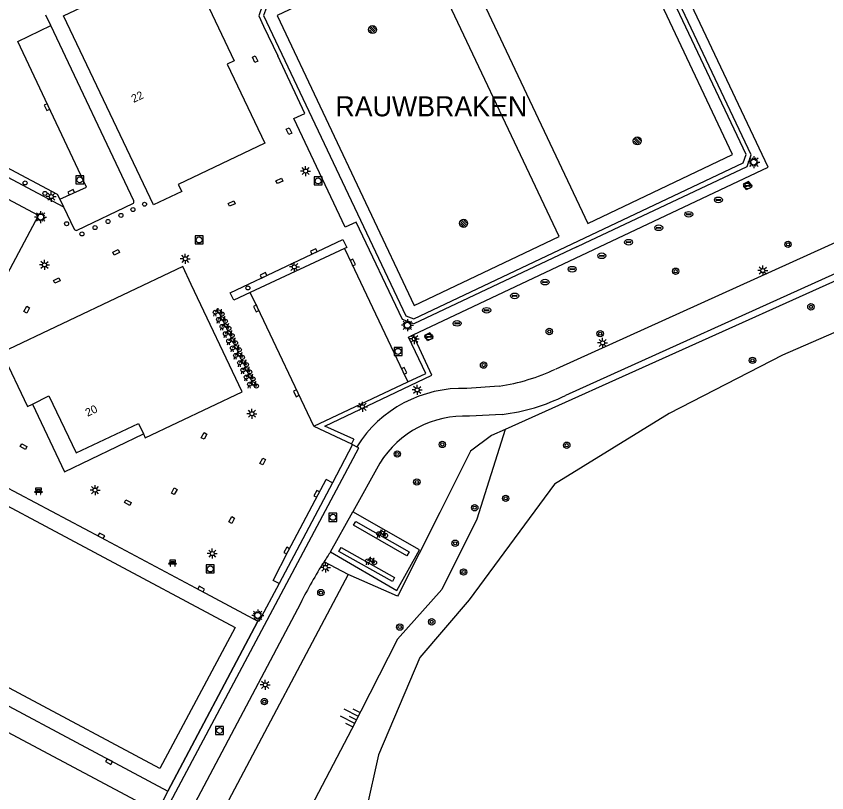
# Model space of a CAD drawing. Extents: x 136000 to 138005, y 398500 to 400500.
# Drawn here: x 137179.2 to 137280.4, y 399341.6 to 399438.6 of the extents above; entities that cross this region are included whole.
import ezdxf

# ---------------------------------------------------------------- set-up
doc = ezdxf.new("R2010")
doc.units = 0
for name, color, linetype in [('bs-afsc-ballenvanger', 7, 'Continuous'), ('bs-afsc-belijning', 7, 'Continuous'), ('bs-afsc-poort', 7, 'Continuous'), ('bs-symb-korfbalrugbypunt', 7, 'Continuous'), ('bs-symb-veldverlichting', 7, 'Continuous'), ('gg-afsc-hekwerk', 7, 'Continuous'), ('gg-anno-huisnummerreeks BGT', 7, 'Continuous'), ('gg-bbg-hoofdgebouw', 7, 'Continuous'), ('gg-bbg-luifel en loopbrug', 7, 'Continuous'), ('gg-knt-BGT kruinlijn', 7, 'Continuous'), ('gg-knt-verharding', 7, 'Continuous'), ('gg-knt-verharding nz', 7, 'Continuous'), ('gg-kntw-bovenkant insteek waterloop', 7, 'Continuous'), ('gt-anno-overige text', 7, 'Continuous'), ('gt-grn-groengrens', 7, 'Continuous'), ('gt-grn-vlakafsluiter', 7, 'Continuous'), ('gt-symb-bank', 7, 'Continuous'), ('gt-symb-boom', 7, 'Continuous'), ('gt-symb-drainageput', 7, 'Continuous'), ('gt-symb-fietsenrek', 7, 'Continuous'), ('gt-symb-kolk', 7, 'Continuous'), ('gt-symb-kolk center center', 7, 'Continuous'), ('gt-symb-lichtmast', 7, 'Continuous'), ('gt-symb-paal', 7, 'Continuous'), ('gt-symb-rioolschacht', 7, 'Continuous'), ('gt-symb-talud symbool', 7, 'Continuous'), ('gt-symb-vlaggenmast', 7, 'Continuous')]:
    doc.layers.add(name, color=color, linetype=linetype)

# ---------------------------------------------------------------- blocks, each defined once
blk = doc.blocks.new('gt0-KOLKCC')
at = {"layer": 'gt-symb-kolk center center'}
blk.add_lwpolyline([(-0.38, 0.2), (0.37, 0.2), (0.37, -0.2), (-0.38, -0.2)], close=True, dxfattribs=at)
blk = doc.blocks.new('bs0-KORFRUGBPNT')
at = {"layer": 'bs-symb-korfbalrugbypunt'}
for p, q in [((-0.34, 0.2), (0.2, -0.34)), ((-0.21, 0.35), (0.34, -0.2)), ((0.03, 0.4), (0.4, 0.03)), ((-0.4, -0.03), (-0.03, -0.4))]:
    blk.add_line(p, q, dxfattribs=at)
blk.add_circle((0, 0), 0.5, dxfattribs=at)
blk = doc.blocks.new('gt0-PAAL')
at = {"layer": 'gt-symb-paal'}
blk.add_circle((0, 0), 0.25, dxfattribs=at)
blk = doc.blocks.new('gt0-RS')
at = {"layer": 'gt-symb-rioolschacht'}
blk.add_lwpolyline([(-0.5, -0.5), (0.5, -0.5), (0.5, 0.5), (-0.5, 0.5)], close=True, dxfattribs=at)
blk.add_circle((0, 0), 0.375, dxfattribs=at)
blk = doc.blocks.new('gt0-VMAST')
at = {"layer": 'gt-symb-vlaggenmast'}
blk.add_circle((0, 0), 0.25, dxfattribs=at)
blk = doc.blocks.new('bs0-VELDV')
at = {"layer": 'bs-symb-veldverlichting'}
for p, q in [((-0.38, 0), (-0.75, 0)), ((-0.53, 0.53), (-0.27, 0.27)), ((-0.35, 0.14), (-0.52, 0.22)), ((-0.22, 0.52), (-0.14, 0.35)), ((0, 0.75), (0, 0.38)), ((0.22, 0.52), (0.14, 0.35)), ((0.27, 0.27), (0.53, 0.53)), ((0.35, 0.14), (0.52, 0.22)), ((0.38, 0), (0.75, 0)), ((-0.27, -0.27), (-0.53, -0.53)), ((-0.35, -0.14), (-0.52, -0.22)), ((-0.14, -0.35), (-0.22, -0.52)), ((0, -0.38), (0, -0.75)), ((0.14, -0.35), (0.22, -0.52)), ((0.27, -0.27), (0.53, -0.53)), ((0.35, -0.14), (0.52, -0.22))]:
    blk.add_line(p, q, dxfattribs=at)
blk.add_circle((0, 0), 0.375, dxfattribs=at)
blk = doc.blocks.new('gt0-KOLK')
at = {"layer": 'gt-symb-kolk'}
blk.add_lwpolyline([(0, 0), (0.37, 0), (0.37, 0.4), (-0.38, 0.4), (-0.38, 0), (0, 0)], dxfattribs=at)
blk = doc.blocks.new('gt0-LMAST')
at = {"layer": 'gt-symb-lichtmast'}
for p, q in [((-0.18, 0.17), (-0.45, 0.44)), ((-0.01, 0.25), (-0.01, 0.62)), ((0.17, 0.17), (0.44, 0.44)), ((-0.26, 0), (-0.63, 0)), ((-0.18, -0.18), (-0.45, -0.45)), ((-0.01, -0.25), (-0.01, -0.63)), ((0.44, -0.45), (0.17, -0.18)), ((0.24, 0), (0.62, 0))]:
    blk.add_line(p, q, dxfattribs=at)
blk.add_circle((-0.01, 0), 0.25, dxfattribs=at)
blk = doc.blocks.new('gt0-BOOM')
at = {"layer": 'gt-symb-boom'}
for radius in [0.4, 0.2]:
    blk.add_circle((0, 0), radius, dxfattribs=at)
blk = doc.blocks.new('gt0-DPUT')
at = {"layer": 'gt-symb-drainageput'}
for p, q in [((-0.25, 0.05), (0.25, 0.05)), ((0.24, -0.05), (-0.25, -0.05))]:
    blk.add_line(p, q, dxfattribs=at)
for centre, radius, start, end in [((-0.25, 0), 0.0542, 85.4775, 270), ((0.24, 0), 0.0543, 269.9965, 85.474)]:
    blk.add_arc(centre, radius, start, end, dxfattribs=at)
blk.add_ellipse((0, 0), major_axis=(0.502, 0), ratio=0.705307, dxfattribs=at)
blk = doc.blocks.new('gt0-FREK')
at = {"layer": 'gt-symb-fietsenrek'}
for p, q in [((0.26, 0.76), (0.29, 0.82)), ((0.54, 0.34), (0.26, 0.76)), ((0.29, 0.82), (0.77, 0.71)), ((0.77, 0.71), (0.54, 0.34)), ((0.76, 0.84), (0.87, 0.82)), ((0.77, 0.71), (0.84, 0.82)), ((0.89, 0.25), (0.77, 0.71))]:
    blk.add_line(p, q, dxfattribs=at)
for points in [[(-0.12, 0), (-0.05, 0.31), (0.05, 0.31), (0.12, 0)], [(0.04, 0.48), (0.23, 0.71), (0.26, 0.76)], [(0.29, 0.82), (0.36, 0.94), (0.45, 0.93)], [(0.54, 0.34), (0.56, 0.31), (0.89, 0.25)]]:
    blk.add_lwpolyline(points, dxfattribs=at)
for centre in [(0.04, 0.48), (0.89, 0.25)]:
    blk.add_circle(centre, 0.252, dxfattribs=at)
blk = doc.blocks.new('gt0-BANK')
at = {"layer": 'gt-symb-bank'}
for p, q in [((-0.5, 0.27), (-0.32, 0.27)), ((-0.31, 0.27), (-0.31, 0.01)), ((-0.31, 0), (-0.27, 0)), ((-0.26, 0.01), (-0.26, 0.27)), ((-0.25, 0.27), (0.25, 0.27)), ((-0.24, 0.55), (-0.24, 0.41)), ((0.24, 0.49), (0.24, 0.55)), ((0.26, 0.27), (0.26, 0.01)), ((0.27, 0), (0.3, 0)), ((0.31, 0.01), (0.31, 0.27)), ((0.32, 0.27), (0.5, 0.27))]:
    blk.add_line(p, q, dxfattribs=at)
for points in [[(-0.25, 0.4), (-0.36, 0.4), (-0.5, 0.27)], [(-0.36, 0.76), (-0.36, 0.55), (-0.25, 0.55)], [(0.25, 0.55), (0.36, 0.55), (0.36, 0.76), (-0.36, 0.76)], [(0.5, 0.27), (0.36, 0.4), (0.24, 0.4)]]:
    blk.add_lwpolyline(points, dxfattribs=at)
for centre, start, end in [((-0.31, 0.01), 180, 270), ((0.27, 0.01), 180, 270), ((0.3, 0.01), 270, 0)]:
    blk.add_arc(centre, 0.00643, start, end, dxfattribs=at)
for points, degree in [([(-0.32, 0.27), (-0.31, 0.27), (-0.31, 0.27)], 2), ([(-0.27, 0), (-0.26, 0), (-0.26, 0.01)], 2), ([(-0.26, 0.27), (-0.26, 0.27), (-0.25, 0.27)], 2), ([(-0.25, 0.55), (-0.24, 0.55), (-0.24, 0.55)], 2), ([(-0.24, 0.41), (-0.24, 0.4), (-0.25, 0.4)], 2), ([(-0.18, 0.55), (0, 0.55), (0.18, 0.55), (0.19, 0.55), (0.19, 0.55), (0.19, 0.48), (0.19, 0.41), (0.19, 0.4), (0.18, 0.4), (0, 0.4), (-0.18, 0.4), (-0.19, 0.4), (-0.19, 0.41), (-0.19, 0.48), (-0.19, 0.55), (-0.19, 0.55), (-0.18, 0.55)], 3), ([(0.24, 0.55), (0.25, 0.55), (0.25, 0.55)], 2), ([(0.24, 0.4), (0.24, 0.46), (0.24, 0.49)], 2), ([(0.25, 0.27), (0.26, 0.27), (0.26, 0.27)], 2), ([(0.31, 0.27), (0.31, 0.27), (0.32, 0.27)], 2)]:
    blk.add_open_spline(points, degree=degree, dxfattribs=at)
blk = doc.blocks.new('gt0-TALUD_1')
at = {"layer": 'gt-symb-talud symbool'}
for p, q in [((-1, -1), (-1, 0)), ((-0.5, -2), (-0.5, 0)), ((0, -1), (0, 0)), ((0.5, -2), (0.5, 0)), ((1, -1), (1, 0))]:
    blk.add_line(p, q, dxfattribs=at)

msp = doc.modelspace()

# ---------------------------------------------------------------- linework, layer by layer
at = {"layer": 'bs-afsc-ballenvanger'}
msp.add_line((137198.16, 399341.78), (137209.36, 399362.92), dxfattribs=at)
at = {"layer": 'bs-afsc-belijning'}
for points in [[(137250.61, 399412.66), (137268.68, 399421.28), (137251.59, 399457.46), (137233.49, 399448.88), (137250.61, 399412.66)], [(137229.91, 399447.21), (137211.79, 399438.62), (137228.91, 399402.44), (137247.03, 399411.03), (137229.91, 399447.21)], [(137206.55, 399362.22), (137197.16, 399344.63), (137161.9, 399363.42), (137171.29, 399381.04), (137206.55, 399362.22)]]:
    msp.add_lwpolyline(points, dxfattribs=at)
at = {"layer": 'bs-afsc-poort'}
for p, q in [((137210.12, 399437.31), (137211.88, 399433.6)), ((137249.23, 399409.75), (137250.17, 399410.2)), ((137238.59, 399386.19), (137235.97, 399384.26))]:
    msp.add_line(p, q, dxfattribs=at)
at = {"layer": 'gg-afsc-hekwerk'}
for p, q in [((137320.5, 399423.04), (137240.3, 399386.96)), ((137232.11, 399376.59), (137226.94, 399366.34)), ((137220.67, 399368.85), (137195.12, 399320.65)), ((137195.42, 399339.95), (137164.96, 399356.17))]:
    msp.add_line(p, q, dxfattribs=at)
for points in [[(137250.17, 399410.2), (137270.49, 399419.79), (137271.01, 399421.26), (137253.02, 399459.23), (137251.62, 399459.77), (137232.57, 399450.76)], [(137228.86, 399449), (137210.02, 399440.07), (137209.51, 399438.61), (137210.12, 399437.31)], [(137249.23, 399409.75), (137228.88, 399400.14), (137227.44, 399400.67), (137221.67, 399412.85), (137220.29, 399412.21), (137213.88, 399425.78), (137215.26, 399426.41), (137211.88, 399433.6)], [(137240.3, 399386.96), (137238.59, 399386.19), (137235.97, 399384.26), (137232.11, 399376.59)], [(137226.94, 399366.34), (137226.84, 399366.15), (137220.67, 399368.85)]]:
    msp.add_lwpolyline(points, dxfattribs=at)
at = {"layer": 'gg-bbg-hoofdgebouw'}
for p, q in [((137199.89, 399416.65), (137196.37, 399414.98)), ((137201.07, 399405.06), (137200.01, 399407.29))]:
    msp.add_line(p, q, dxfattribs=at)
for points in [[(137196.37, 399414.98), (137185.14, 399438.6), (137200.34, 399445.83), (137200.51, 399445.48)], [(137200.51, 399445.48), (137206.45, 399432.99), (137205.55, 399432.56), (137210.25, 399422.68), (137199.46, 399417.55), (137199.89, 399416.65)], [(137200.01, 399407.29), (137177.44, 399396.56), (137180.64, 399389.82), (137181.23, 399390.11)], [(137195.11, 399386.39), (137195.34, 399385.92), (137207.44, 399391.67), (137201.07, 399405.06)], [(137181.23, 399390.11), (137183.31, 399391.16), (137186.71, 399384.02), (137194.48, 399387.71), (137195.11, 399386.39)]]:
    msp.add_lwpolyline(points, dxfattribs=at)
at = {"layer": 'gg-bbg-luifel en loopbrug'}
msp.add_lwpolyline([(137181.23, 399390.11), (137185.25, 399381.68), (137195.11, 399386.39)], dxfattribs=at)
at = {"layer": 'gg-knt-BGT kruinlijn'}
msp.add_lwpolyline([(137240.3, 399386.96), (137236.76, 399375.73), (137232.37, 399366.95), (137226.85, 399360.75), (137221.07, 399349.49), (137207.87, 399324.22), (137203.3, 399316.63)], dxfattribs=at)
at = {"layer": 'gg-knt-verharding'}
for p, q in [((137183.53, 399437.39), (137182.93, 399438.7)), ((137193.89, 399415.48), (137183.53, 399437.39)), ((137325.72, 399430.29), (137246.59, 399394.49)), ((137327.09, 399427.03), (137247.81, 399391.2)), ((137184.67, 399415.71), (137185.12, 399414.74)), ((137186.81, 399411.84), (137193.77, 399415.16)), ((137185.12, 399414.74), (137186.47, 399411.95)), ((137220.23, 399409.55), (137208.45, 399404.06)), ((137216.37, 399387.36), (137228.12, 399392.91)), ((137239.55, 399392.35), (137235.49, 399392.07)), ((137239.89, 399388.82), (137235.82, 399388.62)), ((137216.37, 399387.36), (137221.1, 399385.14)), ((137221.1, 399385.14), (137221.23, 399385.08)), ((137221.23, 399385.08), (137221.74, 399384.8)), ((137224.64, 399382.76), (137221.26, 399376.65)), ((137218.71, 399380.29), (137217.93, 399380.7)), ((137218.71, 399380.29), (137212.05, 399367.73)), ((137218.48, 399371.66), (137221.26, 399376.65)), ((137212.05, 399367.73), (137211.3, 399368.11))]:
    msp.add_line(p, q, dxfattribs=at)
for points in [[(137228.78, 399398.76), (137273.11, 399419.71), (137253.2, 399461.85)], [(137269.99, 399420.24), (137270.36, 399421.28), (137252.64, 399458.76), (137251.66, 399459.13), (137210.49, 399439.65), (137210.11, 399438.65), (137227.86, 399401.12), (137228.86, 399400.77), (137269.99, 399420.24)], [(137131.49, 399413.35), (137137.84, 399409.98), (137164.32, 399395.86), (137170.67, 399392.46), (137181.98, 399413.66), (137149.15, 399431.14), (137142.78, 399434.56), (137131.49, 399413.35)], [(137158.43, 399430.12), (137177.9, 399419.74), (137184.35, 399416.33), (137184.67, 399415.71)], [(137157.83, 399429.94), (137157.56, 399429.4), (137185.12, 399414.74)], [(137270.74, 399417.88), (137271.06, 399417.21), (137270.4, 399416.88), (137270.08, 399417.55), (137270.74, 399417.88)], [(137208.45, 399404.06), (137206.38, 399403.1), (137205.95, 399404.01), (137220.01, 399410.67), (137220.5, 399409.67), (137220.23, 399409.55)], [(137220.23, 399409.55), (137221.07, 399407.72), (137227.49, 399394.19), (137228.12, 399392.91)], [(137216.37, 399387.36), (137209.37, 399402.16), (137208.45, 399404.06)], [(137228.12, 399392.91), (137230.38, 399393.96), (137228.19, 399398.46), (137228.78, 399398.76)], [(137230.93, 399398.99), (137231.24, 399398.34), (137230.57, 399398.02), (137230.27, 399398.68), (137230.93, 399398.99)], [(137162.02, 399271.99), (137222.02, 399384.65), (137221.74, 399384.8)], [(137170.19, 399383.92), (137177.5, 399379.99), (137189.75, 399373.49), (137202.23, 399366.84), (137209.41, 399363.02)], [(137211.3, 399368.11), (137213.19, 399371.74), (137216.92, 399378.83), (137217.93, 399380.7)], [(137218.48, 399371.66), (137226.74, 399366.85), (137229.59, 399371.92), (137221.26, 399376.65)], [(137214.72, 399365.24), (137164.88, 399271.14), (137164.53, 399270.44), (137164.13, 399269.77)], [(137158.89, 399362.71), (137166.16, 399358.85), (137198.15, 399341.77)]]:
    msp.add_lwpolyline(points, dxfattribs=at)
for centre, radius, start, end in [((137193.68, 399415.37), 0.234, 292.8589, 27.7439), ((137186.68, 399412.03), 0.224, 199.3013, 304.3381), ((137235.74, 399417.49), 25.42, 278.6108, 295.2488), ((137234.95, 399376.45), 15.63, 88.0289, 147.7017), ((137236.92, 399413.12), 24.48, 276.9699, 296.4206), ((137235.18, 399376.22), 12.41, 87.0581, 148.1951), ((137263.02, 399341.24), 53.94, 145.6596, 147.2199), ((137262.09, 399341.86), 52.82, 147.2454, 153.7266)]:
    msp.add_arc(centre, radius, start, end, dxfattribs=at)
at = {"layer": 'gg-knt-verharding nz'}
for p, q in [((137221.23, 399385.08), (137218.71, 399380.29)), ((137198.16, 399341.78), (137198.15, 399341.77))]:
    msp.add_line(p, q, dxfattribs=at)
for points in [[(137184.67, 399415.71), (137187.98, 399417.22), (137179.4, 399435.4), (137183.53, 399437.39)], [(137228.01, 399371.19), (137221.35, 399374.99), (137221.62, 399375.47), (137228.28, 399371.67), (137228.01, 399371.19)], [(137226.21, 399367.98), (137219.52, 399371.73), (137219.79, 399372.21), (137226.47, 399368.46), (137226.21, 399367.98)], [(137212.05, 399367.73), (137209.53, 399362.96), (137209.41, 399363.02)], [(137198.15, 399341.77), (137196.8, 399339.22), (137196.65, 399339.3)]]:
    msp.add_lwpolyline(points, dxfattribs=at)
at = {"layer": 'gg-kntw-bovenkant insteek waterloop'}
msp.add_lwpolyline([(137288.7, 399402.22), (137274.93, 399396.22), (137260.78, 399388.93), (137246.46, 399380.14), (137235.79, 399365.66), (137229.61, 399358.47), (137224.47, 399346.31), (137222.93, 399339.42), (137218.37, 399330.26), (137211.66, 399323.25), (137205.94, 399310.44), (137202.31, 399300.31)], dxfattribs=at)
at = {"layer": 'gt-grn-groengrens'}
msp.add_line((137221.38, 399385.73), (137221.1, 399385.14), dxfattribs=at)
msp.add_lwpolyline([(137221.38, 399385.73), (137217.77, 399387.36), (137231.12, 399393.74), (137228.78, 399398.76)], dxfattribs=at)
at = {"layer": 'gt-grn-vlakafsluiter'}
for p, q in [((137220.67, 399368.85), (137217.66, 399370.44)), ((137209.36, 399362.92), (137198.16, 399341.78)), ((137209.36, 399362.92), (137209.41, 399363.02))]:
    msp.add_line(p, q, dxfattribs=at)

# ---------------------------------------------------------------- block references
at = {"layer": 'bs-symb-korfbalrugbypunt'}
for p in [(137223.72, 399436.88), (137256.78, 399422.99), (137235.09, 399412.69)]:
    msp.add_blockref('bs0-KORFRUGBPNT', p, dxfattribs=at)
at = {"layer": 'bs-symb-veldverlichting'}
for p in [(137271.33, 399420.33), (137182.26, 399413.47), (137228.07, 399399.96), (137209.38, 399363.74)]:
    msp.add_blockref('bs0-VELDV', p, dxfattribs=at)
at = {"layer": 'gt-symb-bank'}
for p in [(137182, 399378.85), (137198.75, 399369.89)]:
    msp.add_blockref('gt0-BANK', p, dxfattribs=at)
at = {"layer": 'gt-symb-boom'}
for p in [(137275.61, 399410.07), (137261.57, 399406.71), (137278.47, 399402.26), (137245.79, 399399.18), (137252.15, 399398.91), (137271.17, 399395.58), (137237.59, 399394.99), (137232.43, 399385.08), (137247.97, 399384.98), (137226.81, 399383.89), (137229.25, 399380.39), (137240.35, 399378.35), (137236.48, 399377.18), (137234.04, 399372.74), (137235.09, 399369.15), (137217.27, 399366.58), (137231.11, 399362.93), (137210.21, 399352.97)]:
    msp.add_blockref('gt0-BOOM', p, dxfattribs=at)
at = {"layer": 'gt-symb-boom', "rotation": -117.38497058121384}
msp.add_blockref('gt0-BOOM', (137227.12, 399362.28), dxfattribs=at)
at = {"layer": 'gt-symb-drainageput'}
for p in [(137270.57, 399417.37), (137266.91, 399415.61), (137263.21, 399413.82), (137259.46, 399412.14), (137255.7, 399410.33), (137252.35, 399408.64), (137248.65, 399406.96), (137245.26, 399405.35), (137241.47, 399403.63), (137237.97, 399401.83), (137234.28, 399400.2), (137230.75, 399398.51)]:
    msp.add_blockref('gt0-DPUT', p, dxfattribs=at)
at = {"layer": 'gt-symb-fietsenrek'}
for p in [(137204.03, 399401.11), (137204.45, 399400.22), (137204.88, 399399.33), (137205.3, 399398.43), (137205.72, 399397.52), (137206.19, 399396.65), (137206.57, 399395.71), (137207.08, 399394.79), (137207.49, 399393.89), (137207.9, 399393.01), (137208.32, 399392.12), (137224.46, 399373.46), (137223.07, 399370.06)]:
    msp.add_blockref('gt0-FREK', p, dxfattribs=at)
at = {"layer": 'gt-symb-kolk'}
for p, rotation in [((137183.24, 399427.28), 115.29089857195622), ((137270.55, 399417.39), 28.42045772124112), ((137186.18, 399416.39), 24.817977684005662), ((137216.48, 399409), 25.334276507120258), ((137221.07, 399407.72), -64.61159941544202), ((137210.19, 399406.01), 25.359610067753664), ((137209.37, 399402.16), 115.79990167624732), ((137230.73, 399398.5), 26.362963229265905), ((137227.49, 399394.19), -63.73448941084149), ((137214.38, 399391.56), 115.28745121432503), ((137216.92, 399378.83), 61.882890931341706), ((137189.75, 399373.49), -28.070113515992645), ((137213.19, 399371.74), 62.139228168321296), ((137202.23, 399366.84), -27.932930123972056), ((137190.9, 399345.65), 151.91896825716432)]:
    msp.add_blockref('gt0-KOLK', p, dxfattribs=dict(at, rotation=rotation))
at = {"layer": 'gt-symb-kolk center center'}
for p, rotation in [((137209.05, 399433.19), -64.78126551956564), ((137213.29, 399424.19), 115.2187344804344), ((137212.08, 399417.99), -154.60430905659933), ((137206.13, 399415.16), 25.395690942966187), ((137191.69, 399409.06), -154.6296410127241), ((137184.3, 399405.55), 25.37035898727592), ((137180.54, 399401.92), 61.875773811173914), ((137202.67, 399386.14), -118.28326487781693), ((137180.14, 399384.81), -28.236260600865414), ((137210, 399382.95), -117.91489094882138), ((137198.95, 399379.24), 61.71673512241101), ((137193.15, 399377.82), 151.76373939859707), ((137206.13, 399375.65), 62.085109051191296)]:
    msp.add_blockref('gt0-KOLKCC', p, dxfattribs=dict(at, rotation=rotation))
at = {"layer": 'gt-symb-lichtmast'}
for p in [(137215.37, 399419.22), (137183.6, 399416.02), (137200.34, 399408.26), (137182.76, 399407.5), (137213.96, 399407.24), (137272.47, 399406.79), (137228.93, 399398.25), (137252.46, 399397.76), (137229.3, 399391.89), (137208.66, 399388.92), (137222.47, 399389.79), (137189.07, 399379.38), (137203.71, 399371.46), (137217.84, 399369.72), (137210.32, 399355.06)]:
    msp.add_blockref('gt0-LMAST', p, dxfattribs=at)
at = {"layer": 'gt-symb-paal'}
for p in [(137195.24, 399415.08), (137192.3, 399413.68), (137193.8, 399414.41), (137185.51, 399412.64), (137190.68, 399412.92), (137189.06, 399412.15), (137187.43, 399411.36)]:
    msp.add_blockref('gt0-PAAL', p, dxfattribs=at)
at = {"layer": 'gt-symb-rioolschacht'}
for p in [(137187.16, 399418.12), (137216.92, 399417.99), (137202.06, 399410.61), (137226.91, 399396.7), (137218.76, 399375.98), (137203.45, 399369.54), (137204.61, 399349.36)]:
    msp.add_blockref('gt0-RS', p, dxfattribs=at)
at = {"layer": 'gt-symb-talud symbool', "xscale": 1.0000179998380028, "yscale": 1.0000179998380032, "rotation": -117.12876605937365}
msp.add_blockref('gt0-TALUD_1', (137221.7, 399350.71), dxfattribs=at)
at = {"layer": 'gt-symb-vlaggenmast'}
for p in [(137180.33, 399417.73), (137182.8, 399416.43), (137208.15, 399404.62)]:
    msp.add_blockref('gt0-VMAST', p, dxfattribs=at)

# ---------------------------------------------------------------- texts
at = {"layer": 'gg-anno-huisnummerreeks BGT'}
for s, rotation, p in [('22', 25.4, (137193.88, 399427.72)), ('20', 25.5, (137188.13, 399388.53))]:
    msp.add_text(s, height=1, rotation=rotation, dxfattribs=at).set_placement(p)
at = {"layer": 'gt-anno-overige text'}
msp.add_text('RAUWBRAKEN', height=2.5, dxfattribs=at).set_placement((137219.08, 399426.05))

doc.saveas('drawing.dxf')
